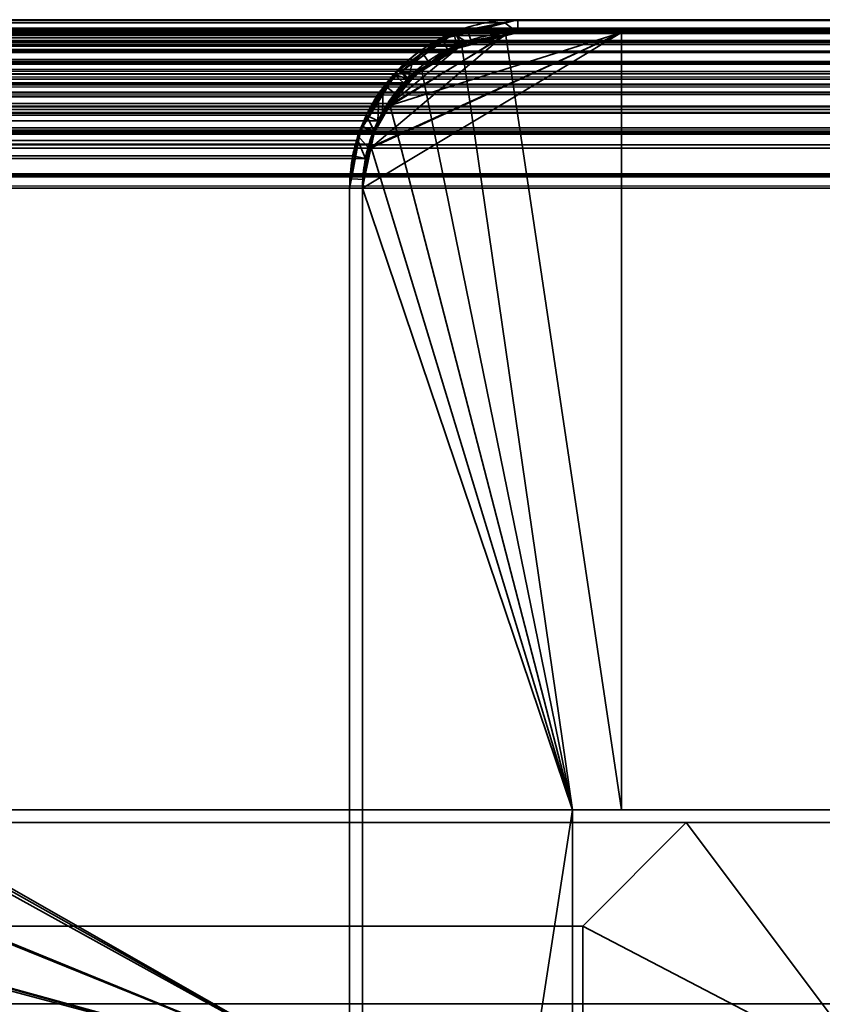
# Model space of a CAD drawing. Header units: millimetres. Extents: x -490 to 6690, y -115 to 132.
# Tile 786 of 1031: x 4957 to 4972, y 113 to 132. Entities that reach past the tile are written whole.
import ezdxf

# ---------------------------------------------------------------- set-up
doc = ezdxf.new("R2010")
doc.units = ezdxf.units.MM
doc.layers.add('152', color=7, linetype='Continuous', true_color=0xffffff)

# ---------------------------------------------------------------- blocks, each defined once
blk = doc.blocks.new('UG_SURFACE_292')
at = {"layer": '152', "color": 7, "linetype": 'Continuous', "lineweight": 35}
for points in [[(4963, 117, 2020), (4956.25, 117, 2013.25), (4043.75, 117, 2013.25), (4037, 117, 2020)], [(4963, 117, 2020), (4037, 117, 2020), (4037, 116.75, 2020), (4963, 116.75, 2020)], [(4956.25, 117, 2013.25), (4963, 117, 2020), (4963, 116.75, 2020), (4956.25, 116.75, 2013.25)], [(4963, 116.75, 2020), (4037, 116.75, 2020), (4043.75, 116.75, 2013.25), (4956.25, 116.75, 2013.25)]]:
    blk.add_3dface(points, dxfattribs=at)
blk = doc.blocks.new('UG_SURFACE_293')
at = {"layer": '152', "color": 14, "linetype": 'Continuous', "lineweight": 35}
for points in [[(4963, 111.75, 2020), (4963, 116.75, 2020), (4037, 116.75, 2020), (4037, 111.75, 2020)], [(4956.25, 116.75, 2013.25), (4043.75, 116.75, 2013.25), (4037, 116.75, 2020), (4963, 116.75, 2020)], [(4954.707, 116.483, 2011.707), (4956.25, 116.75, 2013.25), (4963, 116.75, 2020), (4963, 111.75, 2020)], [(4963, 111.75, 2020), (4953.328, 115.713, 2010.327), (4954.571, 116.46, 2011.571), (4954.707, 116.483, 2011.707)], [(4952.231, 114.628, 2009.231), (4952.882, 115.446, 2009.882), (4953.328, 115.713, 2010.327), (4963, 111.75, 2020)], [(4963, 111.75, 2020), (4951.513, 113.275, 2008.513), (4951.894, 114.205, 2008.894), (4952.231, 114.628, 2009.231)], [(4963, 111.75, 2020), (4951.25, 111.75, 2008.25), (4951.424, 113.058, 2008.424), (4951.513, 113.275, 2008.513)]]:
    blk.add_3dface(points, dxfattribs=at)
blk = doc.blocks.new('UG_SURFACE_294')
at = {"layer": '152', "color": 14, "linetype": 'Continuous', "lineweight": 35}
for points in [[(4973.25, 111.75, 2030.25), (4973.25, 116.75, 2030.25), (4026.75, 116.75, 2030.25), (4026.75, 111.75, 2030.25)], [(4969.5, 116.75, 2026.5), (4030.5, 116.75, 2026.5), (4026.75, 116.75, 2030.25), (4973.25, 116.75, 2030.25)], [(4969.5, 116.75, 2026.5), (4967.5, 114.75, 2024.5), (4032.5, 114.75, 2024.5), (4030.5, 116.75, 2026.5)], [(4973.25, 111.75, 2030.25), (4967.5, 111.75, 2024.5), (4967.5, 114.75, 2024.5), (4969.5, 116.75, 2026.5)], [(4969.5, 116.75, 2026.5), (4973.25, 116.75, 2030.25), (4973.25, 111.75, 2030.25)], [(4032.5, 111.75, 2024.5), (4032.5, 114.75, 2024.5), (4967.5, 114.75, 2024.5), (4967.5, 111.75, 2024.5)]]:
    blk.add_3dface(points, dxfattribs=at)
blk = doc.blocks.new('UG_SURFACE_295')
at = {"layer": '152', "color": 7, "linetype": 'Continuous', "lineweight": 35}
for points in [[(4963, 117, 2020), (4963, 117, -8), (4956.25, 117, -8), (4956.25, 117, 2013.25)], [(4956.25, 116.75, 2013.25), (4963, 116.75, 2020), (4963, 117, 2020), (4956.25, 117, 2013.25)], [(4956.25, 117, -8), (4963, 117, -8), (4963, 116.75, -8), (4956.25, 116.75, -8)], [(4963, 117, -8), (4963, 117, 2020), (4963, 116.75, 2020), (4963, 116.75, -8)], [(4963, 116.75, 2020), (4956.25, 116.75, 2013.25), (4956.25, 116.75, -8), (4963, 116.75, -8)]]:
    blk.add_3dface(points, dxfattribs=at)
blk = doc.blocks.new('UG_SURFACE_296')
at = {"layer": '152', "color": 14, "linetype": 'Continuous', "lineweight": 35}
for points in [[(4954.669, 116.435, -8), (4956.25, 116.75, -8), (4963, 116.75, -8), (4963, 111.75, -8)], [(4956.25, 116.75, -8), (4954.669, 116.435, -8), (4954.676, 116.348, 2011.676)], [(4963, 111.75, 2020), (4963, 116.75, 2020), (4956.25, 116.75, 2013.25), (4954.676, 116.348, 2011.676)], [(4954.676, 116.348, 2011.676), (4956.25, 116.75, 2013.25), (4956.25, 116.75, -8)], [(4956.25, 116.75, 2013.25), (4963, 116.75, 2020), (4963, 116.75, -8), (4956.25, 116.75, -8)], [(4963, 111.75, -8), (4963, 116.75, -8), (4963, 116.75, 2020), (4963, 111.75, 2020)], [(4954.669, 116.435, -8), (4954.337, 116.369, -8), (4953.318, 115.674, 2010.318)], [(4953.318, 115.674, 2010.318), (4953.852, 116.138, 2010.852), (4954.669, 116.435, -8)], [(4954.337, 116.369, -8), (4953.327, 115.694, -8), (4953.318, 115.674, 2010.318)], [(4954.676, 116.348, 2011.676), (4953.852, 116.138, 2010.852), (4953.318, 115.674, 2010.318), (4963, 111.75, 2020)], [(4963, 111.75, -8), (4953.327, 115.694, -8), (4954.337, 116.369, -8), (4954.669, 116.435, -8)], [(4953.852, 116.138, 2010.852), (4954.676, 116.348, 2011.676), (4954.669, 116.435, -8)], [(4953.318, 115.674, 2010.318), (4952.247, 114.745, 2009.247), (4952.234, 114.72, 2009.233), (4963, 111.75, 2020)], [(4952.247, 114.745, 2009.247), (4953.327, 115.694, -8), (4952.714, 115.286, -8)], [(4952.247, 114.745, 2009.247), (4953.318, 115.674, 2010.318), (4953.327, 115.694, -8)], [(4952.305, 114.674, -8), (4952.714, 115.286, -8), (4953.327, 115.694, -8), (4963, 111.75, -8)], [(4952.714, 115.286, -8), (4952.305, 114.674, -8), (4952.234, 114.72, 2009.233)], [(4952.234, 114.72, 2009.233), (4952.247, 114.745, 2009.247), (4952.714, 115.286, -8)], [(4952.234, 114.72, 2009.233), (4951.533, 113.372, 2008.533), (4963, 111.75, 2020)], [(4951.533, 113.372, 2008.533), (4952.234, 114.72, 2009.233), (4952.305, 114.674, -8)], [(4952.305, 114.674, -8), (4951.631, 113.663, -8), (4951.533, 113.372, 2008.533)], [(4951.572, 113.372, -8), (4951.631, 113.663, -8), (4952.305, 114.674, -8), (4963, 111.75, -8)], [(4951.631, 113.663, -8), (4951.572, 113.372, -8), (4951.533, 113.372, 2008.533)], [(4963, 111.75, 2020), (4951.533, 113.372, 2008.533), (4951.498, 113.303, 2008.497), (4951.298, 112.05, 2008.298)], [(4951.572, 113.372, -8), (4951.31, 112.052, -8), (4951.298, 112.05, 2008.298)], [(4951.298, 112.05, 2008.298), (4951.498, 113.303, 2008.497), (4951.572, 113.372, -8)], [(4963, 111.75, -8), (4951.31, 112.052, -8), (4951.572, 113.372, -8)], [(4951.498, 113.303, 2008.497), (4951.533, 113.372, 2008.533), (4951.572, 113.372, -8)], [(4963, 111.75, -8), (4951.25, 111.75, -8), (4951.31, 112.052, -8)], [(4951.31, 112.052, -8), (4951.25, 111.75, -8), (4951.25, 111.75, 2008.25)], [(4951.25, 111.75, 2008.25), (4951.298, 112.05, 2008.298), (4951.31, 112.052, -8)], [(4951.298, 112.05, 2008.298), (4951.25, 111.75, 2008.25), (4963, 111.75, 2020)], [(4951.25, 111.75, 2008.25), (4951.25, 111.75, -8), (4963, 111.75, -8), (4963, 111.75, 2020)]]:
    blk.add_3dface(points, dxfattribs=at)
blk = doc.blocks.new('UG_SURFACE_298')
at = {"layer": '152', "color": 14, "linetype": 'Continuous', "lineweight": 35}
for points in [[(4969.5, 116.75, -8), (4967.5, 114.75, -8), (4967.5, 114.75, 2024.5), (4969.5, 116.75, 2026.5)], [(4967.5, 114.75, -8), (4969.5, 116.75, -8), (4973.25, 116.75, -8), (4973.25, 111.75, -8)], [(4969.5, 116.75, 2026.5), (4967.5, 114.75, 2024.5), (4967.5, 111.75, 2024.5), (4973.25, 111.75, 2030.25)], [(4969.5, 116.75, 2026.5), (4973.25, 116.75, 2030.25), (4973.25, 116.75, -8), (4969.5, 116.75, -8)], [(4973.25, 111.75, 2030.25), (4973.25, 116.75, 2030.25), (4969.5, 116.75, 2026.5)], [(4973.25, 111.75, -8), (4973.25, 116.75, -8), (4973.25, 116.75, 2030.25), (4973.25, 111.75, 2030.25)], [(4973.25, 111.75, -8), (4967.5, 111.75, -8), (4967.5, 114.75, -8)], [(4967.5, 111.75, 2024.5), (4967.5, 114.75, 2024.5), (4967.5, 114.75, -8), (4967.5, 111.75, -8)], [(4967.5, 111.75, 2024.5), (4967.5, 111.75, -8), (4973.25, 111.75, -8), (4973.25, 111.75, 2030.25)]]:
    blk.add_3dface(points, dxfattribs=at)
blk = doc.blocks.new('UG_SURFACE_304')
at = {"layer": '152', "color": 7, "linetype": 'Continuous', "lineweight": 35}
for points in [[(3958.822, 132.028, 2098.178), (5041.186, 132.088, 2098.186), (5040.25, 132.25, 2097.25)], [(5040.25, 132.25, 2097.25), (3959.75, 132.25, 2097.25), (3958.822, 132.028, 2098.178)], [(5040.25, 132.25, 2097.25), (4966.25, 132.25, 2023.25), (4033.75, 132.25, 2023.25), (3959.75, 132.25, 2097.25)], [(4034.005, 132.206, 2022.995), (4033.75, 132.25, 2023.25), (4966.25, 132.25, 2023.25)], [(4966.25, 132.25, 2023.25), (4965.999, 132.19, 2022.999), (4034.005, 132.206, 2022.995)], [(4034.841, 132.061, 2022.159), (4034.005, 132.206, 2022.995), (4965.999, 132.19, 2022.999)], [(4034.841, 132.061, 2022.159), (4965.999, 132.19, 2022.999), (4965.078, 131.969, 2022.078)], [(4966.25, 132, 2023.25), (4965.152, 131.737, 2022.152), (4965.078, 131.969, 2022.078), (4965.999, 132.19, 2022.999)], [(4965.999, 132.19, 2022.999), (4966.25, 132.25, 2023.25), (4966.25, 132, 2023.25)], [(5040.25, 132, 2097.25), (4966.25, 132, 2023.25), (4966.25, 132.25, 2023.25), (5040.25, 132.25, 2097.25)], [(3957.963, 131.659, 2099.036), (5042.036, 131.644, 2099.036), (5041.341, 132.061, 2098.341)], [(3958.277, 131.897, 2098.723), (3957.963, 131.659, 2099.036), (5041.341, 132.061, 2098.341)], [(3958.277, 131.897, 2098.723), (5041.341, 132.061, 2098.341), (5041.186, 132.088, 2098.186)], [(5041.186, 132.088, 2098.186), (3958.822, 132.028, 2098.178), (3958.277, 131.897, 2098.723)], [(3958.651, 131.737, 2098.349), (3959.75, 132, 2097.25), (5040.25, 132, 2097.25)], [(5040.25, 132, 2097.25), (5041.257, 131.826, 2098.257), (3958.651, 131.737, 2098.349)], [(5040.25, 132, 2097.25), (3959.75, 132, 2097.25), (4033.75, 132, 2023.25), (4966.25, 132, 2023.25)], [(4966.25, 132, 2023.25), (4033.75, 132, 2023.25), (4034.757, 131.826, 2022.243)], [(4034.757, 131.826, 2022.243), (4965.152, 131.737, 2022.152), (4966.25, 132, 2023.25)], [(4965.078, 131.969, 2022.078), (4034.925, 132.011, 2022.075), (4034.841, 132.061, 2022.159)], [(4034.925, 132.011, 2022.075), (4965.078, 131.969, 2022.078), (4964.777, 131.897, 2021.777)], [(4964.777, 131.897, 2021.777), (4035.778, 131.499, 2021.223), (4034.925, 132.011, 2022.075)], [(4965.152, 131.737, 2022.152), (4964.89, 131.674, 2021.89), (4964.777, 131.897, 2021.777), (4965.078, 131.969, 2022.078)], [(5042.271, 131.217, 2099.271), (3958.39, 131.674, 2098.61), (3958.651, 131.737, 2098.349)], [(5041.257, 131.826, 2098.257), (5041.35, 131.77, 2098.35), (3958.651, 131.737, 2098.349)], [(3958.651, 131.737, 2098.349), (5041.35, 131.77, 2098.35), (5042.271, 131.217, 2099.271)], [(4034.757, 131.826, 2022.243), (4034.85, 131.77, 2022.15), (4965.152, 131.737, 2022.152)], [(4964.89, 131.674, 2021.89), (4034.85, 131.77, 2022.15), (4035.77, 131.217, 2021.23)], [(4964.89, 131.674, 2021.89), (4965.152, 131.737, 2022.152), (4034.85, 131.77, 2022.15)], [(4964.777, 131.897, 2021.777), (4964.229, 131.481, 2021.229), (4035.778, 131.499, 2021.223)], [(4964.229, 131.481, 2021.229), (4964.777, 131.897, 2021.777), (4964.89, 131.674, 2021.89), (4964.133, 131.1, 2021.133)], [(5042.036, 131.644, 2099.036), (3957.963, 131.659, 2099.036), (3957.356, 131.198, 2099.644)], [(3957.356, 131.198, 2099.644), (5042.439, 131.402, 2099.439), (5042.036, 131.644, 2099.036)], [(5042.363, 131.102, 2099.363), (3957.634, 131.1, 2099.366), (3958.39, 131.674, 2098.61)], [(5042.271, 131.217, 2099.271), (5042.363, 131.102, 2099.363), (3958.39, 131.674, 2098.61)], [(4035.77, 131.217, 2021.23), (4964.133, 131.1, 2021.133), (4964.89, 131.674, 2021.89)], [(3957.356, 131.198, 2099.644), (5042.765, 130.993, 2099.765), (5042.439, 131.402, 2099.439)], [(4035.939, 131.402, 2021.061), (4035.778, 131.499, 2021.223), (4964.229, 131.481, 2021.229)], [(4035.939, 131.402, 2021.061), (4964.229, 131.481, 2021.229), (4963.856, 131.198, 2020.856)], [(4963.856, 131.198, 2020.856), (4036.443, 130.769, 2020.557), (4035.939, 131.402, 2021.061)], [(4964.133, 131.1, 2021.133), (4963.856, 131.198, 2020.856), (4964.229, 131.481, 2021.229)], [(3957.356, 131.198, 2099.644), (3957.229, 131.01, 2099.771), (5042.765, 130.993, 2099.765)], [(4035.77, 131.217, 2021.23), (4035.863, 131.101, 2021.137), (4964.133, 131.1, 2021.133)], [(4963.856, 131.198, 2020.856), (4963.562, 130.764, 2020.562), (4036.443, 130.769, 2020.557)], [(4963.562, 130.764, 2020.562), (4963.856, 131.198, 2020.856), (4964.04, 131.029, 2021.04), (4963.546, 130.299, 2020.546)], [(4964.133, 131.1, 2021.133), (4964.04, 131.029, 2021.04), (4963.856, 131.198, 2020.856)], [(5042.765, 130.993, 2099.765), (3957.229, 131.01, 2099.771), (3956.821, 130.408, 2100.179)], [(3956.821, 130.408, 2100.179), (5043.081, 130.596, 2100.081), (5042.765, 130.993, 2099.765)], [(3957.046, 130.299, 2099.954), (3957.54, 131.029, 2099.46), (5042.863, 130.473, 2099.864)], [(5042.863, 130.473, 2099.864), (3957.54, 131.029, 2099.46), (3957.634, 131.1, 2099.366)], [(3957.634, 131.1, 2099.366), (5042.363, 131.102, 2099.363), (5042.863, 130.473, 2099.864)], [(4035.863, 131.101, 2021.137), (4963.546, 130.299, 2020.546), (4964.04, 131.029, 2021.04)], [(4963.546, 130.299, 2020.546), (4035.863, 131.101, 2021.137), (4036.364, 130.473, 2020.637)], [(4964.04, 131.029, 2021.04), (4964.133, 131.1, 2021.133), (4035.863, 131.101, 2021.137)], [(4036.582, 130.596, 2020.419), (4036.443, 130.769, 2020.557), (4963.562, 130.764, 2020.562)], [(3956.74, 130.164, 2100.26), (5043.26, 130.16, 2100.26), (5043.081, 130.596, 2100.081)], [(3956.821, 130.408, 2100.179), (3956.74, 130.164, 2100.26), (5043.081, 130.596, 2100.081)], [(4036.582, 130.596, 2020.419), (4963.562, 130.764, 2020.562), (4963.321, 130.408, 2020.321)], [(4963.321, 130.408, 2020.321), (4036.854, 129.93, 2020.146), (4036.582, 130.596, 2020.419)], [(4963.546, 130.299, 2020.546), (4963.321, 130.408, 2020.321), (4963.562, 130.764, 2020.562)], [(5042.863, 130.473, 2099.864), (3956.977, 130.09, 2100.023), (3957.046, 130.299, 2099.954)], [(5042.863, 130.473, 2099.864), (5043.022, 130.086, 2100.022), (3956.977, 130.09, 2100.023)], [(4036.364, 130.473, 2020.637), (4963.477, 130.09, 2020.477), (4963.546, 130.299, 2020.546)], [(4036.364, 130.473, 2020.637), (4036.522, 130.085, 2020.478), (4963.477, 130.09, 2020.477)], [(4963.321, 130.408, 2020.321), (4963.16, 129.92, 2020.159), (4036.854, 129.93, 2020.146)], [(4963.477, 130.09, 2020.477), (4963.305, 129.571, 2020.305), (4963.16, 129.92, 2020.159), (4963.321, 130.408, 2020.321)], [(4963.321, 130.408, 2020.321), (4963.546, 130.299, 2020.546), (4963.477, 130.09, 2020.477)], [(5043.26, 130.16, 2100.26), (3956.74, 130.164, 2100.26), (3956.559, 129.619, 2100.441)], [(3956.559, 129.619, 2100.441), (5043.387, 129.85, 2100.387), (5043.26, 130.16, 2100.26)], [(3956.805, 129.571, 2100.195), (3956.977, 130.09, 2100.023), (5043.022, 130.086, 2100.022)], [(5043.022, 130.086, 2100.022), (5043.146, 129.785, 2100.146), (3956.805, 129.571, 2100.195)], [(4963.305, 129.571, 2020.305), (4963.477, 130.09, 2020.477), (4036.522, 130.085, 2020.478)], [(4963.305, 129.571, 2020.305), (4036.522, 130.085, 2020.478), (4036.645, 129.785, 2020.355)], [(3956.559, 129.619, 2100.441), (5043.467, 129.252, 2100.466), (5043.387, 129.85, 2100.387)], [(4036.887, 129.85, 2020.113), (4036.854, 129.93, 2020.146), (4963.16, 129.92, 2020.159)], [(4036.887, 129.85, 2020.113), (4963.16, 129.92, 2020.159), (4963.059, 129.619, 2020.059)], [(4963.059, 129.619, 2020.059), (4037, 129, 2020), (4036.887, 129.85, 2020.113)], [(4963.305, 129.571, 2020.305), (4963.059, 129.619, 2020.059), (4963.16, 129.92, 2020.159)], [(5043.146, 129.785, 2100.146), (5043.25, 129, 2100.25), (3956.805, 129.571, 2100.195)], [(4036.645, 129.785, 2020.355), (4963.25, 129, 2020.25), (4963.305, 129.571, 2020.305)], [(4036.645, 129.785, 2020.355), (4036.75, 129, 2020.25), (4963.25, 129, 2020.25)], [(3956.559, 129.619, 2100.441), (3956.525, 129.256, 2100.475), (5043.467, 129.252, 2100.466)], [(5043.25, 129, 2100.25), (3956.75, 129, 2100.25), (3956.805, 129.571, 2100.195)], [(4963.059, 129.619, 2020.059), (4963, 129, 2020), (4037, 129, 2020)], [(4963, 129, 2020), (4963.059, 129.619, 2020.059), (4963.305, 129.571, 2020.305), (4963.25, 129, 2020.25)], [(5043.467, 129.252, 2100.466), (3956.525, 129.256, 2100.475), (3956.5, 129, 2100.5)], [(3956.5, 129, 2100.5), (5043.5, 129, 2100.5), (5043.467, 129.252, 2100.466)], [(3956.5, 129, 2100.5), (3956.5, 113.25, 2100.5), (5043.5, 113.25, 2100.5), (5043.5, 129, 2100.5)], [(5043.25, 129, 2100.25), (5043.25, 113.25, 2100.25), (3956.75, 113.25, 2100.25), (3956.75, 129, 2100.25)], [(4963.25, 91, 2020.25), (4963.25, 129, 2020.25), (4036.75, 129, 2020.25), (4036.75, 91, 2020.25)], [(4037, 91, 2020), (4037, 129, 2020), (4963, 129, 2020), (4963, 91, 2020)], [(4963.25, 129, 2020.25), (4963.25, 91, 2020.25), (4963, 91, 2020), (4963, 129, 2020)], [(5043.25, 113.25, 2100.25), (5043.5, 113.25, 2100.5), (3956.5, 113.25, 2100.5), (3956.75, 113.25, 2100.25)]]:
    blk.add_3dface(points, dxfattribs=at)
blk = doc.blocks.new('UG_SURFACE_305')
at = {"layer": '152', "color": 14, "linetype": 'Continuous', "lineweight": 35}
for points in [[(4031.75, 132, 2025.25), (4031.75, 117, 2025.25), (4968.25, 117, 2025.25), (4968.25, 132, 2025.25)], [(4968.25, 132, 2025.25), (4966.25, 132, 2023.25), (4033.75, 132, 2023.25), (4031.75, 132, 2025.25)], [(4033.985, 131.959, 2023.015), (4033.75, 132, 2023.25), (4966.25, 132, 2023.25)], [(4966.25, 132, 2023.25), (4966.018, 131.944, 2023.018), (4033.985, 131.959, 2023.015)], [(4034.757, 131.826, 2022.243), (4033.985, 131.959, 2023.015), (4966.018, 131.944, 2023.018)], [(4034.757, 131.826, 2022.243), (4966.018, 131.944, 2023.018), (4965.168, 131.741, 2022.168)], [(4968.25, 117, 2025.25), (4967.3, 117, 2024.3), (4965.168, 131.741, 2022.168), (4966.018, 131.944, 2023.018)], [(4966.018, 131.944, 2023.018), (4966.25, 132, 2023.25), (4968.25, 132, 2025.25), (4968.25, 117, 2025.25)], [(4965.168, 131.741, 2022.168), (4034.835, 131.779, 2022.165), (4034.757, 131.826, 2022.243)], [(4034.835, 131.779, 2022.165), (4965.168, 131.741, 2022.168), (4964.89, 131.674, 2021.89)], [(4964.89, 131.674, 2021.89), (4035.622, 131.307, 2021.379), (4034.835, 131.779, 2022.165)], [(4964.385, 131.29, 2021.385), (4964.89, 131.674, 2021.89), (4965.168, 131.741, 2022.168), (4967.3, 117, 2024.3)], [(4964.89, 131.674, 2021.89), (4964.385, 131.29, 2021.385), (4035.622, 131.307, 2021.379)], [(4035.77, 131.217, 2021.23), (4035.622, 131.307, 2021.379), (4964.385, 131.29, 2021.385)], [(4035.77, 131.217, 2021.23), (4964.385, 131.29, 2021.385), (4964.04, 131.029, 2021.04)], [(4964.04, 131.029, 2021.04), (4036.236, 130.633, 2020.764), (4035.77, 131.217, 2021.23)], [(4963.769, 130.629, 2020.769), (4964.04, 131.029, 2021.04), (4964.385, 131.29, 2021.385), (4967.3, 117, 2024.3)], [(4964.04, 131.029, 2021.04), (4963.769, 130.629, 2020.769), (4036.236, 130.633, 2020.764)], [(4036.364, 130.473, 2020.637), (4036.236, 130.633, 2020.764), (4963.769, 130.629, 2020.769)], [(4036.364, 130.473, 2020.637), (4963.769, 130.629, 2020.769), (4963.546, 130.299, 2020.546)], [(4963.397, 129.85, 2020.397), (4963.546, 130.299, 2020.546), (4963.769, 130.629, 2020.769), (4967.3, 117, 2024.3)], [(4963.546, 130.299, 2020.546), (4036.615, 129.859, 2020.385), (4036.364, 130.473, 2020.637)], [(4963.546, 130.299, 2020.546), (4963.397, 129.85, 2020.397), (4036.615, 129.859, 2020.385)], [(4036.645, 129.785, 2020.355), (4036.615, 129.859, 2020.385), (4963.397, 129.85, 2020.397)], [(4036.645, 129.785, 2020.355), (4963.397, 129.85, 2020.397), (4963.305, 129.571, 2020.305)], [(4967.3, 117, 2024.3), (4963.25, 129, 2020.25), (4963.305, 129.571, 2020.305), (4963.397, 129.85, 2020.397)], [(4963.305, 129.571, 2020.305), (4036.75, 129, 2020.25), (4036.645, 129.785, 2020.355)], [(4963.305, 129.571, 2020.305), (4963.25, 129, 2020.25), (4036.75, 129, 2020.25)], [(4036.75, 90.75, 2020.25), (4036.75, 129, 2020.25), (4963.25, 129, 2020.25), (4963.25, 90.75, 2020.25)], [(4963.25, 90.75, 2020.25), (4963.25, 129, 2020.25), (4967.3, 117, 2024.3)], [(4967.3, 117, 2024.3), (4968.25, 117, 2025.25), (4031.75, 117, 2025.25), (4032.7, 117, 2024.3)], [(4032.7, 117, 2024.3), (4032.7, 88, 2024.3), (4967.3, 88, 2024.3), (4967.3, 117, 2024.3)], [(4967.3, 117, 2024.3), (4967.3, 88, 2024.3), (4966, 88, 2023), (4963.25, 90.75, 2020.25)]]:
    blk.add_3dface(points, dxfattribs=at)
blk = doc.blocks.new('UG_SURFACE_306')
at = {"layer": '152', "color": 14, "linetype": 'Continuous', "lineweight": 35}
for points in [[(3958.893, 131.795, 2098.107), (5041.114, 131.851, 2098.114), (5040.25, 132, 2097.25)], [(5040.25, 132, 2097.25), (3959.75, 132, 2097.25), (3958.893, 131.795, 2098.107)], [(5040.25, 132, 2097.25), (5038.25, 132, 2095.25), (3961.75, 132, 2095.25), (3959.75, 132, 2097.25)], [(5038.25, 113.25, 2095.25), (3961.75, 113.25, 2095.25), (3961.75, 132, 2095.25), (5038.25, 132, 2095.25)], [(3958.101, 131.455, 2098.899), (5041.899, 131.441, 2098.899), (5041.257, 131.826, 2098.257)], [(3958.39, 131.674, 2098.61), (3958.101, 131.455, 2098.899), (5041.257, 131.826, 2098.257)], [(3958.39, 131.674, 2098.61), (5041.257, 131.826, 2098.257), (5041.114, 131.851, 2098.114)], [(5041.114, 131.851, 2098.114), (3958.893, 131.795, 2098.107), (3958.39, 131.674, 2098.61)], [(5041.899, 131.441, 2098.899), (3958.101, 131.455, 2098.899), (3957.54, 131.029, 2099.46)], [(3957.54, 131.029, 2099.46), (5042.271, 131.217, 2099.271), (5041.899, 131.441, 2098.899)], [(3957.54, 131.029, 2099.46), (5042.572, 130.839, 2099.572), (5042.271, 131.217, 2099.271)], [(3957.54, 131.029, 2099.46), (3957.423, 130.856, 2099.577), (5042.572, 130.839, 2099.572)], [(5042.572, 130.839, 2099.572), (3957.423, 130.856, 2099.577), (3957.046, 130.299, 2099.954)], [(3957.046, 130.299, 2099.954), (5042.863, 130.473, 2099.864), (5042.572, 130.839, 2099.572)], [(3956.971, 130.074, 2100.029), (5043.028, 130.071, 2100.029), (5042.863, 130.473, 2099.864)], [(3957.046, 130.299, 2099.954), (3956.971, 130.074, 2100.029), (5042.863, 130.473, 2099.864)], [(5043.028, 130.071, 2100.029), (3956.971, 130.074, 2100.029), (3956.805, 129.571, 2100.195)], [(3956.805, 129.571, 2100.195), (5043.146, 129.785, 2100.146), (5043.028, 130.071, 2100.029)], [(3956.805, 129.571, 2100.195), (5043.219, 129.232, 2100.219), (5043.146, 129.785, 2100.146)], [(3956.805, 129.571, 2100.195), (3956.773, 129.236, 2100.227), (5043.219, 129.232, 2100.219)], [(5043.219, 129.232, 2100.219), (3956.773, 129.236, 2100.227), (3956.75, 129, 2100.25)], [(3956.75, 129, 2100.25), (5043.25, 129, 2100.25), (5043.219, 129.232, 2100.219)], [(3956.75, 129, 2100.25), (3956.75, 113.25, 2100.25), (5043.25, 113.25, 2100.25), (5043.25, 129, 2100.25)], [(5038.25, 113.25, 2095.25), (5043.25, 113.25, 2100.25), (3956.75, 113.25, 2100.25), (3961.75, 113.25, 2095.25)]]:
    blk.add_3dface(points, dxfattribs=at)
blk = doc.blocks.new('UG_SURFACE_307')
at = {"layer": '152', "color": 41, "linetype": 'Continuous', "lineweight": 35}
for points in [[(3961.75, 132, 2095.25), (3961.75, 117, 2095.25), (5038.25, 117, 2095.25), (5038.25, 132, 2095.25)], [(5038.25, 132, 2095.25), (4968.25, 132, 2025.25), (4031.75, 132, 2025.25), (3961.75, 132, 2095.25)], [(4031.75, 117, 2025.25), (4031.75, 132, 2025.25), (4968.25, 132, 2025.25), (4968.25, 117, 2025.25)], [(4968.25, 132, 2025.25), (5038.25, 132, 2095.25), (5038.25, 117, 2095.25), (4968.25, 117, 2025.25)], [(4968.25, 117, 2025.25), (5038.25, 117, 2095.25), (3961.75, 117, 2095.25), (4031.75, 117, 2025.25)]]:
    blk.add_3dface(points, dxfattribs=at)
blk = doc.blocks.new('UG_SURFACE_308')
at = {"layer": '152', "color": 14, "linetype": 'Continuous', "lineweight": 35}
for points in [[(4968.25, 132, -8), (4968.25, 117, -8), (4967.3, 117, -8), (4963.25, 129, -8)], [(4963.25, 129, -8), (4963.404, 129.773, -8), (4968.25, 132, -8)], [(4968.25, 132, 2025.25), (4963.374, 129.777, 2020.374), (4963.25, 129, 2020.25)], [(4963.25, 129, 2020.25), (4967.3, 117, 2024.3), (4968.25, 117, 2025.25), (4968.25, 132, 2025.25)], [(4963.736, 130.582, 2020.736), (4963.398, 129.932, 2020.398), (4963.374, 129.777, 2020.374), (4968.25, 132, 2025.25)], [(4965.98, 131.946, -8), (4966.25, 132, -8), (4968.25, 132, -8), (4963.404, 129.773, -8)], [(4965.98, 131.946, -8), (4963.404, 129.773, -8), (4963.479, 130.148, -8), (4963.762, 130.573, -8)], [(4963.736, 130.582, 2020.736), (4968.25, 132, 2025.25), (4966.25, 132, 2023.25), (4965.979, 131.931, 2022.979)], [(4965.979, 131.931, 2022.979), (4965.087, 131.703, 2022.088), (4963.736, 130.582, 2020.736)], [(4965.98, 131.946, -8), (4963.762, 130.573, -8), (4964.329, 131.255, -8), (4965.083, 131.759, -8)], [(4965.083, 131.759, -8), (4965.102, 131.772, -8), (4965.98, 131.946, -8)], [(4965.98, 131.946, -8), (4965.102, 131.772, -8), (4965.087, 131.703, 2022.088)], [(4965.087, 131.703, 2022.088), (4965.979, 131.931, 2022.979), (4965.98, 131.946, -8)], [(4966.25, 132, -8), (4965.98, 131.946, -8), (4965.979, 131.931, 2022.979)], [(4965.979, 131.931, 2022.979), (4966.25, 132, 2023.25), (4966.25, 132, -8)], [(4968.25, 132, 2025.25), (4968.25, 132, -8), (4966.25, 132, -8), (4966.25, 132, 2023.25)], [(4968.25, 132, 2025.25), (4968.25, 117, 2025.25), (4968.25, 117, -8), (4968.25, 132, -8)], [(4965.083, 131.759, -8), (4964.329, 131.255, -8), (4964.336, 131.221, 2021.337)], [(4964.336, 131.221, 2021.337), (4964.811, 131.633, 2021.811), (4965.083, 131.759, -8)], [(4964.811, 131.633, 2021.811), (4965.087, 131.703, 2022.088), (4965.083, 131.759, -8)], [(4965.102, 131.772, -8), (4965.083, 131.759, -8), (4965.087, 131.703, 2022.088)], [(4964.336, 131.221, 2021.337), (4963.848, 130.797, 2020.848), (4963.736, 130.582, 2020.736), (4965.087, 131.703, 2022.088)], [(4965.087, 131.703, 2022.088), (4964.811, 131.633, 2021.811), (4964.336, 131.221, 2021.337)], [(4964.329, 131.255, -8), (4964.128, 131.121, -8), (4963.736, 130.582, 2020.736)], [(4963.736, 130.582, 2020.736), (4963.848, 130.797, 2020.848), (4964.329, 131.255, -8)], [(4963.762, 130.573, -8), (4964.128, 131.121, -8), (4964.329, 131.255, -8)], [(4963.848, 130.797, 2020.848), (4964.336, 131.221, 2021.337), (4964.329, 131.255, -8)], [(4964.128, 131.121, -8), (4963.762, 130.573, -8), (4963.736, 130.582, 2020.736)], [(4963.398, 129.932, 2020.398), (4963.736, 130.582, 2020.736), (4963.762, 130.573, -8)], [(4963.398, 129.932, 2020.398), (4963.762, 130.573, -8), (4963.479, 130.148, -8)], [(4963.479, 130.148, -8), (4963.404, 129.773, -8), (4963.374, 129.777, 2020.374)], [(4963.374, 129.777, 2020.374), (4963.398, 129.932, 2020.398), (4963.479, 130.148, -8)], [(4963.25, 129, 2020.25), (4963.374, 129.777, 2020.374), (4963.404, 129.773, -8)], [(4963.404, 129.773, -8), (4963.25, 129, -8), (4963.25, 129, 2020.25)], [(4963.25, 90.75, 2020.25), (4963.25, 129, 2020.25), (4963.25, 129, -8), (4963.25, 90.75, -8)], [(4963.25, 90.75, -8), (4963.25, 129, -8), (4967.3, 117, -8)], [(4967.3, 117, 2024.3), (4963.25, 129, 2020.25), (4963.25, 90.75, 2020.25)], [(4967.3, 117, -8), (4967.3, 88, -8), (4966, 88, -8), (4963.25, 90.75, -8)], [(4963.25, 90.75, 2020.25), (4966, 88, 2023), (4967.3, 88, 2024.3), (4967.3, 117, 2024.3)], [(4967.3, 117, 2024.3), (4967.3, 117, -8), (4968.25, 117, -8), (4968.25, 117, 2025.25)], [(4967.3, 117, 2024.3), (4967.3, 88, 2024.3), (4967.3, 88, -8), (4967.3, 117, -8)]]:
    blk.add_3dface(points, dxfattribs=at)
blk = doc.blocks.new('UG_SURFACE_309')
at = {"layer": '152', "color": 7, "linetype": 'Continuous', "lineweight": 35}
for points in [[(4966.25, 132.25, 2023.25), (4965.063, 131.947, 2022.063), (4965.243, 131.826, 2022.243), (4966.25, 132, 2023.25)], [(4966.25, 132.25, -8), (4965.274, 132.057, -8), (4965.063, 131.947, 2022.063)], [(4965.063, 131.947, 2022.063), (4966.25, 132.25, 2023.25), (4966.25, 132.25, -8)], [(4966.25, 132, -8), (4965.351, 131.814, -8), (4965.274, 132.057, -8), (4966.25, 132.25, -8)], [(5040.25, 132.25, 2097.25), (5040.25, 132.25, -8), (4966.25, 132.25, -8), (4966.25, 132.25, 2023.25)], [(4966.25, 132.25, -8), (5040.25, 132.25, -8), (5040.25, 132, -8), (4966.25, 132, -8)], [(4966.25, 132, 2023.25), (5040.25, 132, 2097.25), (5040.25, 132.25, 2097.25), (4966.25, 132.25, 2023.25)], [(4965.055, 132.014, -8), (4965.013, 132.005, -8), (4963.979, 131.235, 2020.979)], [(4963.979, 131.235, 2020.979), (4964.692, 131.852, 2021.692), (4965.055, 132.014, -8)], [(4965.013, 132.005, -8), (4964.407, 131.602, -8), (4963.979, 131.235, 2020.979)], [(4965.07, 131.755, -8), (4964.548, 131.404, -8), (4964.407, 131.602, -8), (4965.013, 132.005, -8)], [(4964.692, 131.852, 2021.692), (4965.063, 131.947, 2022.063), (4965.055, 132.014, -8)], [(4965.151, 131.771, 2022.151), (4965.063, 131.947, 2022.063), (4964.692, 131.852, 2021.692)], [(4965.149, 131.772, -8), (4965.07, 131.755, -8), (4965.013, 132.005, -8), (4965.055, 132.014, -8)], [(4965.055, 132.014, -8), (4965.274, 132.057, -8), (4965.351, 131.814, -8), (4965.149, 131.772, -8)], [(4965.274, 132.057, -8), (4965.055, 132.014, -8), (4965.063, 131.947, 2022.063)], [(4965.151, 131.771, 2022.151), (4965.243, 131.826, 2022.243), (4965.063, 131.947, 2022.063)], [(4965.351, 131.814, -8), (4966.25, 132, 2023.25), (4965.243, 131.826, 2022.243)], [(4965.351, 131.814, -8), (4966.25, 132, -8), (4966.25, 132, 2023.25)], [(5040.25, 132, 2097.25), (4966.25, 132, 2023.25), (4966.25, 132, -8), (5040.25, 132, -8)], [(4964.692, 131.852, 2021.692), (4963.979, 131.235, 2020.979), (4964.23, 131.217, 2021.23), (4965.151, 131.771, 2022.151)], [(4964.548, 131.404, -8), (4965.151, 131.771, 2022.151), (4964.23, 131.217, 2021.23)], [(4965.151, 131.771, 2022.151), (4964.548, 131.404, -8), (4965.07, 131.755, -8)], [(4965.07, 131.755, -8), (4965.149, 131.772, -8), (4965.151, 131.771, 2022.151)], [(4965.243, 131.826, 2022.243), (4965.149, 131.772, -8), (4965.351, 131.814, -8)], [(4965.243, 131.826, 2022.243), (4965.151, 131.771, 2022.151), (4965.149, 131.772, -8)], [(4963.952, 131.298, -8), (4964.407, 131.602, -8), (4964.548, 131.404, -8), (4964.128, 131.121, -8)], [(4964.407, 131.602, -8), (4963.952, 131.298, -8), (4963.979, 131.235, 2020.979)], [(4964.23, 131.217, 2021.23), (4964.128, 131.121, -8), (4964.548, 131.404, -8)], [(4963.952, 131.298, -8), (4963.721, 130.945, -8), (4963.247, 130.176, 2020.247)], [(4963.247, 130.176, 2020.247), (4963.648, 130.947, 2020.648), (4963.952, 131.298, -8)], [(4963.979, 131.235, 2020.979), (4963.648, 130.947, 2020.648), (4963.636, 130.473, 2020.637), (4964.139, 131.104, 2021.139)], [(4963.648, 130.947, 2020.648), (4963.979, 131.235, 2020.979), (4963.952, 131.298, -8)], [(4964.128, 131.121, -8), (4963.916, 130.795, -8), (4963.721, 130.945, -8), (4963.952, 131.298, -8)], [(4964.139, 131.104, 2021.139), (4964.23, 131.217, 2021.23), (4963.979, 131.235, 2020.979)], [(4964.23, 131.217, 2021.23), (4964.139, 131.104, 2021.139), (4964.128, 131.121, -8)], [(4963.916, 130.795, -8), (4964.139, 131.104, 2021.139), (4963.636, 130.473, 2020.637)], [(4963.916, 130.795, -8), (4964.128, 131.121, -8), (4964.139, 131.104, 2021.139)], [(4963.23, 130.195, -8), (4963.721, 130.945, -8), (4963.916, 130.795, -8), (4963.464, 130.102, -8)], [(4963.721, 130.945, -8), (4963.23, 130.195, -8), (4963.247, 130.176, 2020.247)], [(4963.479, 130.089, 2020.479), (4963.636, 130.473, 2020.637), (4963.648, 130.947, 2020.648), (4963.247, 130.176, 2020.247)], [(4963.636, 130.473, 2020.637), (4963.464, 130.102, -8), (4963.916, 130.795, -8)], [(4963.636, 130.473, 2020.637), (4963.479, 130.089, 2020.479), (4963.464, 130.102, -8)], [(4963.23, 130.195, -8), (4963.224, 130.187, -8), (4963, 129, 2020)], [(4963, 129, 2020), (4963.161, 130.01, 2020.161), (4963.23, 130.195, -8)], [(4963, 129, 2020), (4963.224, 130.187, -8), (4963.211, 130.114, -8)], [(4963, 129, 2020), (4963.211, 130.114, -8), (4963.034, 129.177, -8)], [(4963.25, 129, 2020.25), (4963.355, 129.785, 2020.355), (4963.161, 130.01, 2020.161), (4963, 129, 2020)], [(4963.447, 130.027, -8), (4963.281, 129.163, -8), (4963.034, 129.177, -8), (4963.211, 130.114, -8)], [(4963.161, 130.01, 2020.161), (4963.247, 130.176, 2020.247), (4963.23, 130.195, -8)], [(4963.247, 130.176, 2020.247), (4963.161, 130.01, 2020.161), (4963.355, 129.785, 2020.355), (4963.479, 130.089, 2020.479)], [(4963.46, 130.096, -8), (4963.447, 130.027, -8), (4963.211, 130.114, -8), (4963.224, 130.187, -8)], [(4963.464, 130.102, -8), (4963.46, 130.096, -8), (4963.224, 130.187, -8), (4963.23, 130.195, -8)], [(4963.479, 130.089, 2020.479), (4963.281, 129.163, -8), (4963.447, 130.027, -8)], [(4963.281, 129.163, -8), (4963.479, 130.089, 2020.479), (4963.355, 129.785, 2020.355)], [(4963.447, 130.027, -8), (4963.46, 130.096, -8), (4963.479, 130.089, 2020.479)], [(4963.46, 130.096, -8), (4963.464, 130.102, -8), (4963.479, 130.089, 2020.479)], [(4963.355, 129.785, 2020.355), (4963.25, 129, -8), (4963.281, 129.163, -8)], [(4963.355, 129.785, 2020.355), (4963.25, 129, 2020.25), (4963.25, 129, -8)], [(4963.281, 129.163, -8), (4963.25, 129, -8), (4963, 129, -8), (4963.034, 129.177, -8)], [(4963.034, 129.177, -8), (4963, 129, -8), (4963, 129, 2020)], [(4963, 129, 2020), (4963, 91, 2020), (4963.25, 91, 2020.25), (4963.25, 129, 2020.25)], [(4963, 91, -8), (4963, 129, -8), (4963.25, 129, -8), (4963.25, 91, -8)], [(4963, 91, 2020), (4963, 129, 2020), (4963, 129, -8), (4963, 91, -8)], [(4963.25, 91, -8), (4963.25, 129, -8), (4963.25, 129, 2020.25), (4963.25, 91, 2020.25)]]:
    blk.add_3dface(points, dxfattribs=at)
blk = doc.blocks.new('UG_SURFACE_310')
at = {"layer": '152', "color": 41, "linetype": 'Continuous', "lineweight": 35}
for points in [[(4968.25, 117, 2025.25), (4968.25, 132, 2025.25), (4968.25, 132, -8), (4968.25, 117, -8)], [(5038.25, 132, 2095.25), (5038.25, 132, -8), (4968.25, 132, -8), (4968.25, 132, 2025.25)], [(4968.25, 117, -8), (4968.25, 132, -8), (5038.25, 132, -8), (5038.25, 117, -8)], [(4968.25, 117, 2025.25), (5038.25, 117, 2095.25), (5038.25, 132, 2095.25), (4968.25, 132, 2025.25)], [(4968.25, 117, 2025.25), (4968.25, 117, -8), (5038.25, 117, -8), (5038.25, 117, 2095.25)]]:
    blk.add_3dface(points, dxfattribs=at)

msp = doc.modelspace()

# ---------------------------------------------------------------- linework, layer by layer
at = {"layer": '152', "color": 253, "linetype": 'Continuous', "lineweight": -3}
for p, q in [((3959.75, 132.25, 2097.25), (5040.25, 132.25, 2097.25)), ((4033.75, 132.25, 2023.25), (4966.25, 132.25, 2023.25)), ((5040.25, 132.25, 2097.25), (4966.25, 132.25, 2023.25)), ((4966.25, 132.25, 2023.25), (5040.25, 132.25, 2097.25)), ((4966.25, 132.25, 2023.25), (4966.25, 132.25, -8)), ((5040.25, 132.25, -8), (4966.25, 132.25, -8)), ((3959.75, 132, 2097.25), (5040.25, 132, 2097.25)), ((3961.75, 132, 2095.25), (5038.25, 132, 2095.25)), ((3961.75, 132, 2095.25), (5038.25, 132, 2095.25)), ((4031.75, 132, 2025.25), (4968.25, 132, 2025.25)), ((4031.75, 132, 2025.25), (4968.25, 132, 2025.25)), ((4033.75, 132, 2023.25), (4966.25, 132, 2023.25)), ((4033.75, 132, 2023.25), (4966.25, 132, 2023.25)), ((4966.25, 132, 2023.25), (4966.25, 132, -8)), ((4968.25, 132, 2025.25), (4966.25, 132, 2023.25)), ((4966.25, 132, 2023.25), (4966.25, 132, -8)), ((4966.25, 132, 2023.25), (4968.25, 132, 2025.25)), ((5040.25, 132, 2097.25), (4966.25, 132, 2023.25)), ((5040.25, 132, -8), (4966.25, 132, -8)), ((4966.25, 132, -8), (4968.25, 132, -8)), ((4966.25, 132, 2023.25), (5040.25, 132, 2097.25)), ((5038.25, 132, 2095.25), (4968.25, 132, 2025.25)), ((4968.25, 132, -8), (5038.25, 132, -8)), ((4968.25, 117, -8), (4968.25, 132, -8)), ((4968.25, 132, -8), (4968.25, 117, -8)), ((4968.25, 132, 2025.25), (4968.25, 132, -8)), ((4968.25, 117, 2025.25), (4968.25, 132, 2025.25)), ((4968.25, 132, 2025.25), (4968.25, 117, 2025.25)), ((4968.25, 132, 2025.25), (4968.25, 117, 2025.25)), ((4968.25, 117, 2025.25), (4968.25, 132, 2025.25)), ((4968.25, 132, 2025.25), (5038.25, 132, 2095.25)), ((4968.25, 132, 2025.25), (4968.25, 132, -8)), ((3956.5, 129, 2100.5), (5043.5, 129, 2100.5)), ((3956.75, 129, 2100.25), (5043.25, 129, 2100.25)), ((3956.75, 129, 2100.25), (5043.25, 129, 2100.25)), ((4036.75, 129, 2020.25), (4963.25, 129, 2020.25)), ((4037, 129, 2020), (4963, 129, 2020)), ((4963, 91, -8), (4963, 129, -8)), ((4963, 129, 2020), (4963, 91, 2020)), ((4963, 129, 2020), (4963, 91, 2020)), ((4963, 129, 2020), (4963, 129, -8)), ((4963.25, 129, 2020.25), (4963.25, 90.75, 2020.25)), ((4963.25, 129, 2020.25), (4963.25, 90.75, 2020.25)), ((4963.25, 129, -8), (4963.25, 90.75, -8)), ((4963.25, 129, 2020.25), (4963.25, 129, -8)), ((4963.25, 129, 2020.25), (4963.25, 91, 2020.25)), ((4963.25, 91, -8), (4963.25, 129, -8)), ((4963.25, 129, 2020.25), (4963.25, 91, 2020.25)), ((3961.75, 117, 2095.25), (5038.25, 117, 2095.25)), ((4031.75, 117, 2025.25), (4968.25, 117, 2025.25)), ((4031.75, 117, 2025.25), (4968.25, 117, 2025.25)), ((4032.7, 117, 2024.3), (4967.3, 117, 2024.3)), ((4963, 117, 2020), (4037, 117, 2020)), ((4956.25, 117, 2013.25), (4963, 117, 2020)), ((4963, 117, 2020), (4956.25, 117, 2013.25)), ((4956.25, 117, -8), (4963, 117, -8)), ((4963, 117, -8), (4963, 117, 2020)), ((4963, 116.75, -8), (4963, 117, -8)), ((4963, 116.75, 2020), (4963, 117, 2020)), ((4963, 116.75, 2020), (4963, 117, 2020)), ((4967.3, 88, 2024.3), (4967.3, 117, 2024.3)), ((4968.25, 117, 2025.25), (4967.3, 117, 2024.3)), ((4968.25, 117, -8), (4967.3, 117, -8)), ((4967.3, 117, 2024.3), (4967.3, 117, -8)), ((4967.3, 88, -8), (4967.3, 117, -8)), ((4967.3, 117, 2024.3), (4968.25, 117, 2025.25)), ((4967.3, 88, 2024.3), (4967.3, 117, 2024.3)), ((4968.25, 117, 2025.25), (4968.25, 117, -8)), ((4968.25, 117, 2025.25), (4968.25, 117, -8)), ((5038.25, 117, 2095.25), (4968.25, 117, 2025.25)), ((4968.25, 117, 2025.25), (5038.25, 117, 2095.25)), ((5038.25, 117, -8), (4968.25, 117, -8)), ((4973.25, 116.75, 2030.25), (4026.75, 116.75, 2030.25)), ((4969.5, 116.75, 2026.5), (4030.5, 116.75, 2026.5)), ((4963, 116.75, 2020), (4037, 116.75, 2020)), ((4963, 116.75, 2020), (4037, 116.75, 2020)), ((4956.25, 116.75, -8), (4963, 116.75, -8)), ((4963, 116.75, 2020), (4956.25, 116.75, 2013.25)), ((4963, 116.75, -8), (4956.25, 116.75, -8)), ((4963, 116.75, 2020), (4956.25, 116.75, 2013.25)), ((4956.25, 116.75, 2013.25), (4963, 116.75, 2020)), ((4956.25, 116.75, 2013.25), (4963, 116.75, 2020)), ((4963, 111.75, -8), (4963, 116.75, -8)), ((4963, 116.75, 2020), (4963, 111.75, 2020)), ((4963, 116.75, -8), (4963, 116.75, 2020)), ((4963, 111.75, 2020), (4963, 116.75, 2020)), ((4963, 116.75, -8), (4963, 116.75, 2020)), ((4969.5, 116.75, -8), (4967.5, 114.75, -8)), ((4969.5, 116.75, 2026.5), (4967.5, 114.75, 2024.5)), ((4969.5, 116.75, 2026.5), (4967.5, 114.75, 2024.5)), ((4969.5, 116.75, 2026.5), (4973.25, 116.75, 2030.25)), ((4969.5, 116.75, -8), (4969.5, 116.75, 2026.5)), ((4973.25, 116.75, -8), (4969.5, 116.75, -8)), ((4973.25, 116.75, 2030.25), (4969.5, 116.75, 2026.5)), ((4967.5, 114.75, 2024.5), (4032.5, 114.75, 2024.5)), ((4967.5, 114.75, 2024.5), (4967.5, 111.75, 2024.5)), ((4967.5, 114.75, -8), (4967.5, 114.75, 2024.5)), ((4967.5, 114.75, 2024.5), (4967.5, 111.75, 2024.5)), ((4967.5, 114.75, -8), (4967.5, 111.75, -8)), ((3956.5, 113.25, 2100.5), (5043.5, 113.25, 2100.5)), ((3956.75, 113.25, 2100.25), (5043.25, 113.25, 2100.25)), ((3956.75, 113.25, 2100.25), (5043.25, 113.25, 2100.25)), ((3961.75, 113.25, 2095.25), (5038.25, 113.25, 2095.25))]:
    msp.add_line(p, q, dxfattribs=at)
msp.add_arc((4966.25, 129, -8), 3, 90, 180, dxfattribs=at)
for points in [[(4963, 129, 2020), (4963, 132.25, 2020), (4966.25, 132.25, 2023.25)], [(4966.25, 132.25, -8), (4963, 132.25, -8), (4963, 129, -8)], [(4963.25, 129, 2020.25), (4963.25, 132, 2020.25), (4966.25, 132, 2023.25)]]:
    msp.add_rational_spline(points, [1, 0.707106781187, 1], degree=2, dxfattribs=at)
for points, knots in [([(4966.25, 132.25, 2023.25), (4965.515, 132.25, 2022.515), (4964.783, 132.014, 2021.783), (4963.844, 131.222, 2020.844), (4963.558, 130.882, 2020.558), (4963.131, 130.03, 2020.131), (4963, 129.525, 2020), (4963, 129, 2020)], [0, 0, 0, 0, 0.5, 0.5, 0.75, 0.75, 1, 1, 1, 1]), ([(4966.25, 132, 2023.25), (4965.571, 132, 2022.571), (4964.896, 131.782, 2021.896), (4964.029, 131.052, 2021.029), (4963.765, 130.737, 2020.765), (4963.371, 129.951, 2020.371), (4963.25, 129.484, 2020.25), (4963.25, 129, 2020.25)], [0, 0, 0, 0, 0.5, 0.5, 0.75, 0.75, 1, 1, 1, 1]), ([(4963.25, 129, 2020.25), (4963.25, 129.485, 2020.25), (4963.371, 129.95, 2020.371), (4963.763, 130.733, 2020.763), (4964.026, 131.049, 2021.026), (4964.899, 131.785, 2021.899), (4965.577, 132, 2022.577), (4966.25, 132, 2023.25)], [0, 0, 0, 0, 0.25, 0.25, 0.5, 0.5, 1, 1, 1, 1]), ([(4966.25, 132, 2023.25), (4965.571, 132, 2022.571), (4964.896, 131.782, 2021.896), (4964.029, 131.052, 2021.029), (4963.765, 130.737, 2020.765), (4963.371, 129.951, 2020.371), (4963.25, 129.484, 2020.25), (4963.25, 129, 2020.25)], [0, 0, 0, 0, 0.5, 0.5, 0.75, 0.75, 1, 1, 1, 1]), ([(4966.25, 132, -8), (4965.462, 132, -8), (4964.684, 131.677, -8), (4963.573, 130.566, -8), (4963.25, 129.788, -8), (4963.25, 129, -8)], [0, 0, 0, 0, 0.5, 0.5, 1, 1, 1, 1])]:
    msp.add_open_spline(points, degree=3, knots=knots, dxfattribs=at)
for points, degree in [([(4966.25, 132, -8), (4966.25, 132.25, -8)], 1), ([(3959.75, 132, 2097.25), (4319.917, 132, 2097.25), (4680.083, 132, 2097.25), (5040.25, 132, 2097.25)], 3), ([(4036.75, 129, 2020.25), (4345.583, 129, 2020.25), (4654.417, 129, 2020.25), (4963.25, 129, 2020.25)], 3), ([(4963, 129, -8), (4963.25, 129, -8)], 1), ([(4963.25, 129, 2020.25), (4963.25, 129, 1344.167), (4963.25, 129, 668.083), (4963.25, 129, -8)], 3)]:
    msp.add_open_spline(points, degree=degree, dxfattribs=at)

# ---------------------------------------------------------------- block references
for name in ['UG_SURFACE_304', 'UG_SURFACE_309', 'UG_SURFACE_306', 'UG_SURFACE_307', 'UG_SURFACE_305', 'UG_SURFACE_308', 'UG_SURFACE_310', 'UG_SURFACE_292', 'UG_SURFACE_295', 'UG_SURFACE_294', 'UG_SURFACE_293', 'UG_SURFACE_296', 'UG_SURFACE_298']:
    msp.add_blockref(name, (0, 0), dxfattribs=at)

doc.saveas('drawing.dxf')
